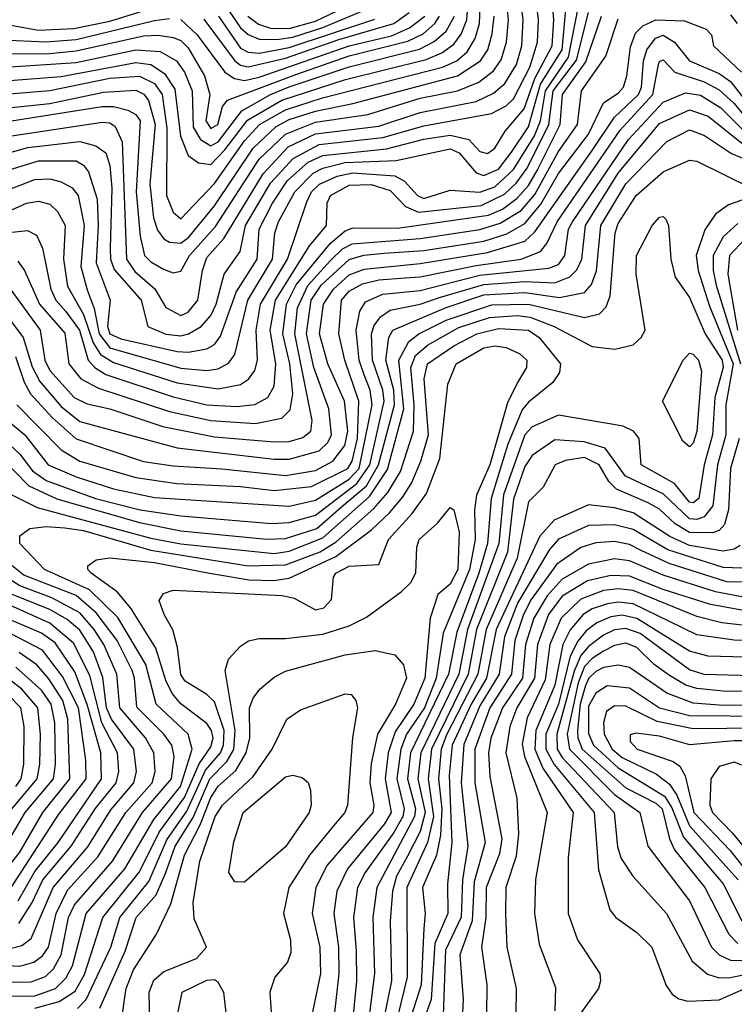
# Model space of a CAD drawing. Extents: x 501367 to 657802, y 482273 to 547541.
# Tile 484 of 656: x 567104 to 569015, y 535343 to 537975. Entities that reach past the tile are written whole.
import ezdxf

# ---------------------------------------------------------------- set-up
doc = ezdxf.new("R2010")
doc.units = 0

msp = doc.modelspace()

# ---------------------------------------------------------------- linework, layer by layer
at = {"layer": '0CON20XD'}
for points in [[(567055, 537810.5), (567215, 537823), (567415, 537860.4), (567455, 537855.7), (567491.7, 537831.7), (567519.5, 537789.5), (567534.1, 537664.1), (567555, 537612), (567582.7, 537592.7), (567615, 537588.2), (567652.8, 537627.2), (567713.9, 537706.1), (567805, 537759.8), (567975.3, 537815), (568191.1, 537868.9), (568233.3, 537886.7), (568265, 537909.4), (568285, 537936.8), (568299.6, 537975), (568312.5, 538135)], [(567065, 537776.4), (567185, 537785.9), (567345, 537818.5), (567425, 537824.5), (567464.9, 537804.9), (567485.1, 537775), (567497.8, 537685), (567496.9, 537505), (567515, 537460.4), (567535, 537442.4), (567625, 537537.6), (567705, 537651), (567745.4, 537695), (567815, 537734.5), (567913.6, 537766.4), (568235, 537847.9), (568273.4, 537865), (568300.7, 537889.3), (568322.1, 537925), (568333.6, 537965), (568340.3, 538125)], [(567056.4, 537613.6), (567126.2, 537633.8), (567265, 537649.3), (567307.7, 537637.7), (567335, 537619.4), (567345.6, 537585.6), (567350.4, 537525), (567346.5, 537363.5), (567346.8, 537335), (567357.2, 537307.2), (567428.9, 537225), (567447.3, 537155), (567495, 537134.2), (567535, 537130.3), (567555.9, 537135), (567589.8, 537155), (567615, 537184.3), (567629.5, 537215), (567650.7, 537295), (567693.7, 537355), (567708, 537425), (567775, 537537.8), (567835.8, 537604.2), (567905, 537641.6), (568075, 537659.9), (568185, 537691.5), (568366, 537724), (568405, 537744.9), (568425, 537763.3), (568468.2, 537848.2), (568489.2, 537915), (568491.3, 537975), (568481.3, 538065)], [(567065, 537701.8), (567325, 537742.9), (567355, 537743.3), (567393.2, 537733.2), (567415, 537721.5), (567426, 537705), (567415.8, 537515), (567426.1, 537396.1), (567438, 537345), (567455, 537327.5), (567488.4, 537308.4), (567515, 537298.2), (567535, 537303.1), (567558.8, 537345), (567627.5, 537422.5), (567745, 537602.5), (567815, 537668.9), (567895, 537701), (568035, 537721.4), (568175, 537765.1), (568275, 537784.7), (568332.1, 537807.9), (568371.6, 537838.4), (568392.1, 537867.9), (568406.2, 537915), (568411.6, 537975), (568402.7, 538065)], [(567076.4, 537573.6), (567155, 537598.2), (567255, 537598), (567275, 537586.3), (567288.4, 537568.4), (567311.1, 537495), (567314.2, 537425), (567308.4, 537325), (567346.3, 537225), (567339.4, 537155), (567345.5, 537135), (567375, 537121.9), (567525, 537087.7), (567555, 537086.3), (567605, 537095.5), (567625, 537107.1), (567641.1, 537128.9), (567683.1, 537246.9), (567739.7, 537335), (567745.1, 537415), (567780.1, 537485), (567820.8, 537545), (567875.9, 537594.1), (567915, 537612.3), (568085, 537629.6), (568185, 537655.6), (568255, 537666.2), (568304.9, 537654.9), (568335, 537623), (568355, 537617.1), (568375, 537631.8), (568402.5, 537677.5), (568453.4, 537736.6), (568481.7, 537818.3), (568528.2, 537905), (568532.4, 537975), (568525.3, 538065)], [(567076.6, 537663.4), (567325, 537701), (567345, 537699.1), (567359.5, 537689.5), (567378.5, 537648.5), (567389.9, 537335), (567411.9, 537301.9), (567465.4, 537255.4), (567495.5, 537205.5), (567535, 537184.3), (567555, 537193), (567580.4, 537225), (567592.8, 537305), (567605, 537339.6), (567650.2, 537389.8), (567755, 537563.3), (567822.4, 537635), (567895, 537669.9), (568065, 537690.4), (568175, 537726.6), (568325, 537756.9), (568371.6, 537778.4), (568402, 537805), (568432.4, 537855), (568447.2, 537905), (568450.2, 537975), (568440.2, 538065)], [(567615, 538071), (567695, 537953.5), (567715.4, 537935.4), (567745, 537923.3), (567791.8, 537921.8), (567835, 537928.7), (567915, 537954.2), (568045, 538008.8)], [(567045, 537966.7), (567155, 537947.5), (567248.8, 537951.2), (567345, 537971.2), (567495, 538017.6)], [(567071, 537519), (567145, 537547.7), (567185, 537549.6), (567215, 537541.4), (567245, 537525.7), (567260.5, 537505), (567277.1, 537425), (567267.7, 537315), (567285, 537252.9), (567303.2, 537203.2), (567316.4, 537135), (567345, 537098.1), (567535, 537043), (567605, 537037.2), (567635, 537041.7), (567662.9, 537057.1), (567679.9, 537080.1), (567714.3, 537225), (567780.2, 537335), (567786.5, 537405), (567796.1, 537435), (567840.4, 537515), (567889.2, 537565), (567915, 537578.3), (567975, 537593), (568111.2, 537598.8), (568255, 537630.1), (568279.5, 537619.5), (568325, 537566), (568345, 537558.9), (568385, 537575.1), (568419, 537621), (568465, 537688.7), (568497.3, 537802.7), (568554.9, 537894.9), (568567.5, 538032.5)], [(567714.4, 537984.4), (567743.3, 537963.3), (567775, 537952.5), (567825, 537951.6), (567895, 537971), (568028, 538035)], [(567065, 537458.9), (567122.7, 537485), (567155, 537489.8), (567185, 537481.6), (567205, 537462.4), (567226.1, 537425), (567221.1, 537335), (567232.3, 537262.3), (567275, 537186.6), (567301, 537111), (567320.3, 537080.3), (567355, 537058.4), (567525, 537004.5), (567635, 536988.6), (567695, 536999.4), (567716, 537014), (567732.7, 537037.3), (567740.3, 537065), (567736.8, 537145), (567748.6, 537215), (567820, 537335), (567871.7, 537488.3), (567885, 537514.5), (567905.9, 537535), (567953.4, 537556.6), (567995, 537565.8), (568107.5, 537557.5), (568133.4, 537543.4), (568168.4, 537505), (568185, 537497.3), (568255, 537519.4), (568335, 537514.1), (568375, 537528.2), (568424.4, 537575), (568480.9, 537665), (568496.8, 537705), (568510.4, 537785), (568571.8, 537875), (568598.7, 538011.3)], [(567075, 537406.4), (567125, 537411.6), (567149.3, 537399.3), (567165, 537364.3), (567187.3, 537255), (567201, 537225), (567227.3, 537195), (567264.6, 537145), (567287.1, 537065), (567305.2, 537045.2), (567335, 537026.8), (567515, 536967.1), (567605, 536945.8), (567685, 536940.8), (567733.3, 536946.7), (567767.9, 536965), (567785.1, 536995), (567789.2, 537055), (567773.7, 537145), (567788, 537225), (567879.5, 537370.5), (567924.5, 537425), (567926.5, 537485), (567935.8, 537505), (567985, 537533), (568044.2, 537534.2), (568095, 537518.4), (568135.6, 537475.6), (568170.8, 537460.8), (568338.7, 537478.7), (568401.1, 537508.9), (568431.9, 537538.1), (568461.6, 537578.4), (568519.4, 537695), (568530.8, 537785), (568593.2, 537866.8), (568625, 537994.1)], [(567596.3, 537976.3), (567679.2, 537865), (567695, 537853.3), (567715, 537849.5), (567815, 537871.9), (567958.1, 537921.9), (568105, 537965.3), (568145.5, 537994.5)], [(569005, 537988.2), (569023.2, 537965)], [(567055, 537921.2), (567175, 537915.7), (567255, 537922.1), (567465, 537972.8), (567505, 537978.7)], [(567065, 537884.4), (567175, 537884.1), (567255, 537892), (567435, 537931.6), (567475, 537933.9), (567515, 537928), (567535, 537919.6), (567555, 537899.7), (567598.9, 537825), (567613, 537775), (567602.1, 537705), (567615, 537683.9), (567633.8, 537695), (567646.5, 537743.5), (567659.7, 537760.3), (567845, 537829.8), (567985, 537878.2), (568142.2, 537917.8), (568182.8, 537937.2), (568214.6, 537965.4), (568227.1, 537985)], [(567065, 537738.8), (567185, 537751.5), (567328.5, 537781.5), (567415, 537786.6), (567436, 537776), (567448.7, 537758.7), (567466.5, 537695), (567452.7, 537535), (567462.1, 537445), (567472.5, 537412.5), (567489.6, 537389.6), (567505, 537380.3), (567535, 537377.9), (567556.7, 537393.3), (567625, 537477.5), (567728.3, 537631.7), (567790, 537690), (567825, 537708.7), (567895, 537731), (567995, 537751.4), (568275, 537824.7), (568336.9, 537865), (568355.8, 537895), (568367.3, 537937.3), (568373.2, 537985)], [(567065, 537847.9), (567255, 537861.1), (567415, 537894.9), (567479.8, 537889.8), (567523.3, 537865), (567544.9, 537834.9), (567565.8, 537785), (567568, 537688), (567587.9, 537655), (567615, 537637.7), (567635, 537648.9), (567698.5, 537731.5), (567775, 537775.4), (567825, 537796.1), (567985, 537848.9), (568173.4, 537896.6), (568212.8, 537917.2), (568245.1, 537944.9), (568266.7, 537985)], [(567068.7, 537268.7), (567159.1, 537145), (567171.1, 537065), (567185, 537037.1), (567249.8, 536965), (567285, 536948.3), (567345, 536934.9), (567487.1, 536887.1), (567625, 536859.7), (567785, 536846.1), (567825, 536847.7), (567861.6, 536858.4), (567882.4, 536875), (567886.2, 536903.8), (567840.2, 537135), (567846.9, 537205), (567875.2, 537264.8), (567935, 537331), (567967.2, 537362.8), (567993.7, 537376.3), (568175, 537389.7), (568335, 537414.4), (568389.1, 537430.9), (568444.9, 537465), (568481.9, 537508.1), (568545, 537622.8), (568596.3, 537695), (568606.3, 537785), (568671.9, 537878.1), (568705, 537977.1)], [(567071.3, 537181.3), (567113.3, 537125), (567137.2, 537047.2), (567157.8, 537007.8), (567215, 536941.2), (567265, 536900.5), (567525, 536830.4), (567785, 536800.2), (567825, 536800.5), (567905, 536822.8), (567928.2, 536845), (567938.4, 536865), (567931.2, 536935), (567890.8, 537045), (567871.3, 537135), (567884.1, 537225), (567910.4, 537265), (567985, 537334.3), (568024.5, 537345.5), (568079.1, 537350.9), (568185, 537358.5), (568345, 537383.3), (568407.3, 537402.7), (568455, 537430.4), (568497.9, 537482.1), (568545, 537563.9), (568625, 537669.4), (568665, 537753.1), (568705, 537779), (568718.7, 537795), (568728.2, 537825), (568737.6, 537902.4), (568751.1, 537938.9), (568770.9, 537959.1), (568805.1, 537974.9), (568882.3, 537972.3), (568940.3, 537950.3), (568954.6, 537935), (568959.6, 537905), (569034.9, 537834.9)], [(567099.3, 537329.3), (567117.2, 537305), (567157.2, 537215), (567225, 537136.9), (567235.5, 537055), (567267.7, 537015), (567315, 536990.1), (567505, 536927.7), (567615, 536903.2), (567735, 536895.6), (567805, 536909.8), (567827.7, 536932.3), (567835.1, 536974.9), (567826.9, 537055), (567808.3, 537135), (567817.8, 537215), (567843.9, 537266.1), (567935, 537377.8), (567975, 537410.5), (567995, 537418.3), (568115, 537417.5), (568357.9, 537452.1), (568395, 537468.6), (568435, 537497.8), (568465, 537532), (568488.2, 537571.8), (568550, 537695), (568556.2, 537775), (568617.8, 537862.2), (568659.9, 537985)], [(567535, 537975.9), (567578.8, 537935), (567652.4, 537835), (567678.3, 537818.2), (567705, 537812.2), (567745, 537821.1), (567985, 537905.7), (568098.2, 537931.8), (568146.9, 537953.1), (568187.3, 537985)], [(567635.8, 537985), (567695, 537898.7), (567715, 537888.4), (567745, 537886), (567825, 537900.8), (568053.7, 537976.3)], [(567093.2, 537075), (567115.9, 537005.9), (567133.2, 536975), (567191.2, 536911.2), (567255, 536854.1), (567435, 536794.1), (567515, 536782), (567645, 536774.2), (567815, 536756.5), (567895, 536770), (567941.7, 536795), (567973.6, 536836.4), (567982, 536875), (567972.6, 536955), (567928.5, 537055), (567906.1, 537135), (567917.1, 537215), (567943.2, 537255), (567985, 537293.3), (568025, 537308.5), (568175, 537323.5), (568355, 537352.5), (568455, 537383), (568481.6, 537408.4), (568634.7, 537625), (568695.1, 537714.9), (568758.8, 537775), (568767, 537795), (568772.5, 537865), (568781.2, 537895), (568804.3, 537925.7), (568825, 537933.6), (568855, 537915.2), (568895, 537864.9), (568975, 537831), (569005, 537809.9), (569095, 537694.9)], [(567096.8, 536945), (567215.1, 536825.1), (567265, 536794.9), (567415, 536750.7), (567524.9, 536735.1), (567695, 536726.9), (567785, 536716.3), (567885, 536727.1), (567981.5, 536775), (567993.1, 536795), (568007.2, 536855), (568011.5, 536955), (567973.5, 537065), (567957.5, 537135), (567964.9, 537225), (567985, 537249.7), (568021.1, 537268.9), (568065, 537279.6), (568134.7, 537285.3), (568175, 537287.5), (568325, 537318.2), (568445.5, 537335), (568496.6, 537355), (568513.5, 537376.5), (568541.6, 537435), (568710.1, 537679.9), (568797.3, 537775), (568812.2, 537855), (568815, 537863.8), (568825, 537868.2), (568856.6, 537835), (568935, 537808.6), (568975, 537787.3), (569015, 537751.5), (569069.3, 537685)], [(567075, 536901), (567117.8, 536865), (567180, 536785), (567255, 536752.8), (567355, 536720.8), (567465, 536697.9), (567825, 536674.7), (567895, 536690.3), (567985, 536746.8), (568011.8, 536775), (568047.2, 536945), (568041.9, 536985), (568025, 537025.7), (568012.5, 537065), (568004, 537145), (568013.9, 537196.1), (568029.2, 537220.8), (568075, 537241.2), (568175, 537251.1), (568335, 537292.2), (568519.2, 537310.8), (568545, 537320.7), (568561.9, 537345), (568572.2, 537415), (568582.5, 537435), (568732.2, 537655), (568825, 537754.9), (568885, 537779.3), (568925, 537773.1), (568979.3, 537739.3), (569049.3, 537669.3)], [(567062.6, 536852.6), (567105, 536813.5), (567138.7, 536768.7), (567175, 536743.5), (567307.1, 536695), (567426.4, 536665), (567535, 536648.2), (567778, 536628), (567825, 536631.1), (567895, 536650.5), (568005.7, 536735), (568040.2, 536785), (568078.9, 536955), (568075.8, 536985), (568048.1, 537065), (568045.1, 537135), (568052.1, 537157.9), (568069.1, 537180.9), (568095, 537198.5), (568175, 537214.2), (568227.3, 537232.7), (568345, 537267.1), (568454.9, 537274.9), (568535, 537271.4), (568575, 537288), (568593.8, 537306.2), (568607.8, 537335), (568616.9, 537425), (568705, 537564.6), (568815, 537697.8), (568895, 537734.4), (568945, 537717.3), (569035.1, 537645.1)], [(567055, 536804.6), (567129, 536729), (567204, 536694), (567425, 536630.7), (567535, 536608.4), (567765, 536586.1), (567815, 536588.2), (567899, 536615), (567965, 536672.9), (568031.3, 536728.7), (568063.9, 536785), (568106.8, 536945), (568104.9, 536985), (568083.7, 537065), (568091.4, 537125), (568102.3, 537145), (568245, 537205.9), (568345, 537239.1), (568455, 537246.2), (568547.5, 537232.5), (568615, 537246), (568633.2, 537266.8), (568646.4, 537303.6), (568658.3, 537425), (568725, 537536.3), (568835, 537649.6), (568895, 537680.7), (568935.3, 537665.3), (569007.5, 537617.5), (569095, 537581.1)], [(567055, 536718.8), (567151.3, 536671.3), (567455, 536588.8), (567535, 536573.3), (567785, 536548.3), (567825, 536554.4), (567915, 536589.4), (568039.3, 536700.7), (568087.8, 536772.2), (568131.6, 536935), (568118.3, 537065), (568144.9, 537115.1), (568171.2, 537135), (568245, 537172), (568367.1, 537212.9), (568465, 537214.8), (568615, 537178.8), (568655, 537188.6), (568672.8, 537207.2), (568683.5, 537236.5), (568696.8, 537405), (568705, 537430), (568752.6, 537505), (568825, 537568.8), (568867, 537587), (568895, 537600), (568915, 537597.1), (569060.8, 537525)], [(569074.1, 537505.9), (569000.1, 537479.9), (568964.9, 537455.1), (568936.5, 537413.5), (568913.6, 537345), (568918.5, 537305), (568948.8, 537208.8), (569012.2, 537055), (568992.2, 536945), (568992.3, 536865), (568970.3, 536785), (568958, 536675), (568934.3, 536645.7), (568915, 536639), (568895, 536640.5), (568825, 536707.6), (568724.5, 536754.5), (568669.6, 536829.6), (568613.6, 536846.4), (568535, 536852.2), (568475, 536809.8), (568455, 536780.7), (568425, 536692.9), (568408.4, 536551.6), (568326.2, 536345), (568303.8, 536225), (568205.7, 536025), (568196.2, 535945), (568210.4, 535845), (568194.9, 535775.1), (568139.5, 535655), (568140.8, 535415), (568116.4, 535316.4)], [(567055, 535364.7), (567144.6, 535365.4), (567200.2, 535385), (567227.8, 535412.2), (567245.3, 535445), (567282.1, 535585), (567385.6, 535705), (567462.9, 535837.1), (567534.6, 535925), (567565.1, 536025.1), (567554.8, 536065), (567469.4, 536145), (567441.4, 536251.4), (567366.8, 536376.8), (567291, 536451), (567171, 536505), (567104.8, 536575), (567105, 536595.5), (567131.4, 536615), (567175, 536620.3), (567225, 536616.3), (567275, 536609.1), (567455, 536556.5), (567715, 536515.1), (567815, 536517.3), (567907.5, 536552.5), (567950.6, 536579.4), (568051.6, 536668.4), (568088.6, 536711.4), (568122.7, 536767.3), (568157.1, 536875), (568159.4, 536945), (568150.1, 537045), (568162.3, 537077.7), (568195, 537104.9), (568278.2, 537151.8), (568360.7, 537179.3), (568435.8, 537184.2), (568469.7, 537179.7), (568533.8, 537155), (568635, 537101), (568695.9, 537094.1), (568745, 537105.4), (568766.4, 537125), (568776.9, 537145), (568752.7, 537295), (568753.9, 537345), (568795.5, 537425), (568815, 537446.9), (568825, 537448.6), (568832, 537442), (568838.9, 537425), (568845.2, 537335), (568856.9, 537286.9), (568895, 537232.5), (568937.3, 537135), (568983.2, 537065), (568985.1, 537045.1), (568963.2, 536965), (568957.2, 536865), (568934.9, 536785), (568920.1, 536695), (568905, 536683.1), (568895, 536685.2), (568854.9, 536734.9), (568810.4, 536760.4), (568766.5, 536785), (568761.2, 536855), (568745.4, 536875), (568718, 536888), (568545, 536918.2), (568475, 536886.6), (568455, 536865.6), (568398.4, 536705), (568385.4, 536575), (568301.5, 536345), (568278.3, 536225), (568176.7, 536015), (568168.6, 535945), (568188.8, 535855), (568175, 535804.8), (568141, 535739), (568112.1, 535685), (568100.9, 535645), (568095.3, 535565), (568098.2, 535405), (568078, 535305)], [(569025, 537430.6), (568985.4, 537394.6), (568958.9, 537345), (568958.4, 537305), (568966.9, 537265), (569031.5, 537055)], [(569042.7, 537387.3), (569002.3, 537345), (568997.5, 537295), (569023.9, 537145)], [(567145, 535332.6), (567210.1, 535349.9), (567252.5, 535377.5), (567277.5, 535422.5), (567326.8, 535575), (567425, 535696.5), (567477.6, 535802.4), (567545, 535895.1), (567584.1, 535985.9), (567615, 536030.7), (567621.6, 536055), (567617.5, 536075), (567605, 536093.1), (567535, 536145.5), (567512.5, 536172.5), (567496, 536206), (567468.4, 536295), (567401.6, 536401.6), (567365.1, 536445.1), (567295.2, 536495), (567286.5, 536505), (567286.8, 536515), (567309, 536531), (567345, 536536.4), (567465, 536523.5), (567611.5, 536495), (567717.9, 536477.9), (567784.2, 536475.8), (567825, 536481.5), (567949.9, 536540.1), (568045, 536611), (568093.6, 536656.4), (568129.6, 536700.4), (568152.6, 536737.4), (568176.7, 536795), (568197.3, 536865), (568186.2, 537015), (568195, 537054.7), (568265, 537103), (568326.7, 537135), (568385, 537149.7), (568465, 537145.1), (568493.5, 537125), (568550.3, 537055), (568547.7, 537032.3), (568530.3, 537005), (568465, 536952.8), (568447.9, 536932.1), (568409.8, 536840.2), (568365.1, 536695), (568355.1, 536575), (568332, 536495), (568272.8, 536337.2), (568251.1, 536225), (568149.1, 536015), (568141, 535945), (568162.3, 535865), (568159.7, 535845), (568059.2, 535655), (568048.3, 535575), (568053, 535425), (568038.3, 535305)], [(567259, 535331), (567282.2, 535355), (567347.7, 535495), (567372.3, 535575), (567449.3, 535670.7), (567497.7, 535782.3), (567551.2, 535858.8), (567601.4, 535968.6), (567641.2, 536015), (567649.3, 536035), (567651, 536075), (567625, 536151.3), (567605, 536171.2), (567546.8, 536206.8), (567535, 536224.6), (567526.7, 536296.7), (567513.7, 536343.7), (567490.2, 536385), (567477.6, 536422.4), (567489.2, 536440.8), (567515, 536449.5), (567805.9, 536435.9), (567838.6, 536428.6), (567895, 536396.9), (567917.2, 536402.8), (567938.4, 536425), (567943.4, 536485), (567949.4, 536495), (567985, 536513.7), (568065, 536518.9), (568090.6, 536585), (568153.9, 536655), (568191.8, 536708.2), (568227.9, 536802.1), (568249, 537001), (568271.2, 537055), (568345, 537098.1), (568375, 537103.3), (568405, 537098.6), (568442, 537082), (568460.2, 537065), (568459.1, 537045), (568435.2, 537005), (568409, 536951), (568361.1, 536785), (568326.1, 536703.9), (568320.8, 536665), (568322.5, 536585), (568307, 536505), (568236.8, 536335), (568218.2, 536215), (568186.8, 536135), (568139, 536065), (568123.3, 536025), (568113.2, 535945), (568132.1, 535865), (568128.5, 535845), (568105, 535801.5), (568028, 535695), (568007.7, 535655), (567997.2, 535575), (568004.4, 535485), (568005.1, 535404.9), (567994.7, 535305)], [(568895, 536832.7), (568877.9, 536847.9), (568822.9, 536955), (568878.4, 537065), (568895, 537083.2), (568905, 537080.9), (568919.3, 537065), (568927.2, 537035), (568915, 536874.2), (568905, 536843.1), (568895, 536832.7)], [(569028, 536855), (569005.1, 536775), (568999.3, 536665), (568988.8, 536625), (568975, 536609.4), (568957.2, 536602.8), (568895, 536604.2), (568857, 536627), (568815, 536666.6), (568785, 536683.2), (568700.1, 536720.1), (568680, 536740), (568654.2, 536785), (568615, 536804.3), (568563.5, 536796.5), (568536.6, 536785), (568504.3, 536725.7), (568465, 536686.2), (568434.2, 536535.8), (568351.6, 536345), (568329, 536225), (568246.1, 536065), (568231.5, 536025), (568223.8, 535945), (568233.4, 535865), (568229.3, 535795), (568218.5, 535741.5), (568181.5, 535655), (568188.6, 535585), (568184.7, 535545), (568177.6, 535395), (568146.2, 535293.8)], [(567318.2, 535331.8), (567386.4, 535485), (567415.6, 535575), (567468.8, 535635), (567495.4, 535695), (567520.2, 535765), (567568.2, 535841.8), (567612.3, 535945), (567658.1, 535991.9), (567676.6, 536023.4), (567680.9, 536075), (567653.6, 536235), (567662.9, 536265), (567695, 536300), (567715.8, 536314.2), (567745, 536320.8), (567815, 536320.7), (567915, 536331.9), (567985.7, 536354.3), (568032, 536378), (568124.8, 536445.2), (568149.9, 536470.1), (568164, 536496), (568166.7, 536565), (568172.7, 536585), (568221.4, 536628.6), (568255, 536670.9), (568265, 536664.4), (568279.5, 536605), (568275.6, 536505), (568255, 536466), (568222, 536438), (568201.5, 536375), (568187.7, 536215), (568158.2, 536145), (568108.7, 536071.3), (568089.6, 536015), (568081.8, 535945), (568098, 535855), (568079.9, 535825), (567980.9, 535705), (567952.3, 535645), (567944.1, 535585), (567956.5, 535495), (567957.6, 535425), (567944.3, 535305)], [(569030.5, 536569.5), (569015, 536559.5), (568985, 536553.8), (568895, 536569.4), (568843, 536593), (568745, 536656.7), (568695, 536669.8), (568625, 536678.3), (568533.1, 536636.9), (568495.4, 536594.6), (568378.5, 536345), (568352.3, 536215), (568311.8, 536145), (568260.7, 536035), (568252.3, 535955), (568259.6, 535775), (568247.9, 535665), (568248.8, 535585), (568214.1, 535505), (568204.5, 535355.5), (568148.6, 535201.4)], [(569035, 536509.1), (568985, 536510.6), (568837.5, 536557.5), (568745, 536611.7), (568695, 536624.4), (568625, 536622.4), (568545, 536586.6), (568521.4, 536558.6), (568435.4, 536415), (568400.9, 536325), (568386.6, 536225), (568335, 536140.4), (568292.4, 536037.6), (568284.9, 535935), (568302.9, 535765), (568288.4, 535675), (568284.5, 535575.5), (568243, 535487), (568236.8, 535313.2)], [(569095, 536471), (568995, 536472.5), (568841.2, 536521.2), (568766, 536556), (568735, 536571.9), (568695, 536579.6), (568645, 536576.8), (568605, 536563.5), (568541, 536519), (568471.8, 536425), (568451.1, 536385), (568428.3, 536315), (568419.5, 536225), (568361.5, 536135), (568321.7, 536025), (568321, 535935), (568349.3, 535775), (568319.9, 535670.1), (568314.2, 535565.8), (568281.3, 535475), (568290, 535355), (568287.8, 535305)], [(567065, 535401.4), (567135, 535402.3), (567173.5, 535416.5), (567195, 535437), (567214.9, 535475), (567235.1, 535575), (567251.2, 535608.8), (567352.2, 535725), (567432.7, 535855), (567510.1, 535945), (567517.8, 536005), (567511.1, 536035), (567490, 536065), (567417.4, 536137.4), (567411.7, 536215), (567405.1, 536235), (567364.7, 536315), (567309, 536389), (567255.5, 536435.5), (567115, 536489.6), (567084.1, 536515)], [(569035, 536432.2), (568965, 536445.1), (568825, 536490.3), (568735, 536528.7), (568695, 536534), (568625, 536519.6), (568555, 536479), (568514.6, 536435), (568479.1, 536375), (568457.1, 536305), (568449.2, 536215), (568395.7, 536135), (568364.1, 536054.1), (568357.7, 536015), (568361.6, 535951.6), (568393.6, 535785), (568387.3, 535745), (568352, 535655), (568350.7, 535575), (568338.8, 535495), (568353.4, 535395), (568352.4, 535315)], [(567055, 535447.1), (567105, 535444.9), (567142.4, 535455), (567165, 535472.1), (567181.5, 535495), (567201.4, 535585), (567232.3, 535647.7), (567313.3, 535736.7), (567388.3, 535855), (567458.4, 535935), (567466.7, 535965), (567463, 536015), (567440.9, 536055), (567372.4, 536135), (567363.8, 536225), (567329.1, 536305), (567303.7, 536345), (567265, 536389.1), (567190.3, 536429.7), (567105, 536461.4), (567065, 536486.1)], [(569065, 536391.2), (568951.8, 536411.8), (568825, 536451.2), (568735, 536487.2), (568685, 536488.9), (568622.4, 536475), (568555, 536434), (568518.8, 536385), (568489.1, 536305), (568480.7, 536215), (568434, 536135), (568415.1, 536084.9), (568404.4, 536015), (568433.5, 535893.5), (568438.3, 535798.3), (568431.6, 535738.4), (568404.2, 535655), (568403.5, 535583.5), (568407, 535495), (568432.2, 535385), (568430.9, 535315)], [(567078.5, 535491.5), (567110.2, 535499.8), (567135, 535518.2), (567193.4, 535655), (567286.8, 535763.2), (567347.6, 535862.4), (567409.4, 535935), (567416.8, 535965), (567409.2, 536025), (567350.1, 536105), (567336, 536135), (567326.5, 536216.5), (567301.2, 536285), (567265, 536342.5), (567231.6, 536371.6), (567185, 536398.2), (567080, 536440)], [(569036.3, 536356.3), (568982.1, 536362.1), (568915, 536379.5), (568745, 536448.6), (568705, 536453.6), (568665, 536449.1), (568605, 536426.1), (568552.2, 536375), (568522.1, 536305), (568509.7, 536210.3), (568461.3, 536108.7), (568448.3, 536038.3), (568454.5, 536005), (568515.2, 535855), (568484, 535676), (568480.6, 535585), (568493.6, 535503.6), (568537.4, 535387.4), (568535.3, 535325.3)], [(567101.6, 535558.4), (567137.6, 535615), (567166.2, 535675), (567242.1, 535765), (567306.4, 535865), (567362.3, 535935), (567369.6, 535965), (567365.6, 536015), (567323.5, 536095), (567291.9, 536221.9), (567248, 536308), (567185, 536361.4), (567043.1, 536425)], [(569250, 536315), (569015, 536315.8), (568915, 536330), (568843.8, 536365), (568745, 536413.3), (568705, 536417.7), (568676.5, 536413.5), (568635, 536399.9), (568611.2, 536385), (568576.4, 536343.6), (568556.3, 536305), (568535, 536195.6), (568484.5, 536075), (568481.9, 536025), (568503.6, 535973.6), (568583.9, 535855), (568571.3, 535735), (568571, 535585), (568595.8, 535515), (568655.5, 535425), (568657.5, 535405), (568652.1, 535385), (568579.5, 535285)], [(567075.1, 535644.9), (567209.2, 535850.8), (567281.7, 535945), (567281.1, 535995), (567261.4, 536135), (567218.8, 536218.8), (567165, 536289.7), (566980.9, 536385)], [(567100.5, 535619.5), (567145, 535698), (567207.2, 535775), (567322.7, 535945), (567320.9, 536015), (567284.6, 536144.5), (567251.7, 536231.7), (567198.8, 536308.8), (567163, 536335), (567045, 536385.1)], [(569274.1, 536264.1), (568945, 536273), (568895, 536286.9), (568755, 536374.1), (568715, 536382.8), (568685, 536378.5), (568647.6, 536362.4), (568619.3, 536340.7), (568596.8, 536313.2), (568576.7, 536273.3), (568545, 536145.2), (568511.4, 536065), (568511, 536025), (568533.6, 535983.6), (568640.4, 535855), (568651.8, 535701.8), (568682.7, 535595), (568698.5, 535575), (568755, 535534.7), (568795, 535495.5), (568833.1, 535393.1), (568849.2, 535369.2), (568866.9, 535356.9), (568890.7, 535350.7), (568975, 535354.9), (569086.2, 535403.8)], [(569255, 536215.7), (568935, 536224.5), (568895, 536236.6), (568763.9, 536333.9), (568725, 536347.7), (568695, 536343.9), (568665, 536329.6), (568625, 536299.6), (568604.8, 536275), (568586.9, 536233.1), (568540.4, 536065), (568541.3, 536025), (568555, 536002), (568693.8, 535855), (568703.3, 535763.3), (568712.3, 535732.3), (568744.2, 535685), (568834.3, 535585), (568902.5, 535457.5), (568943.3, 535423.3), (568975, 535413.4), (569004.3, 535414.3), (569155.3, 535444.7)], [(569255, 536179), (568985, 536180.2), (568915, 536186.5), (568885.7, 536195.7), (568841.5, 536221.5), (568800.7, 536250.7), (568755, 536296.7), (568725, 536308.2), (568695, 536302.3), (568665, 536286.8), (568635, 536267.5), (568614.5, 536245.5), (568597.9, 536202.1), (568568.1, 536065), (568574.6, 536025), (568695, 535903.4), (568762.4, 535855), (568784.2, 535765), (568895, 535619.4), (568954.5, 535495), (568975, 535474.5), (569005, 535460.6), (569095, 535458.1)], [(567028.8, 535801.2), (567151, 535945), (567158.5, 535985), (567159.9, 536065), (567152.5, 536135), (567110, 536185), (566965, 536297.5)], [(567055, 535685.5), (567105, 535749.7), (567165.8, 535855), (567238.8, 535945), (567233, 536105), (567219.9, 536155), (567182.6, 536212.6), (567149.8, 536249.8), (567102.9, 536282.9)], [(567379, 535315), (567384.5, 535355), (567388.8, 535385), (567408.6, 535435), (567470.3, 535529.7), (567508.4, 535611.6), (567545, 535741.6), (567587.2, 535822.8), (567615, 535895.2), (567635, 535926.2), (567682.2, 535967.8), (567710.2, 536015), (567719.7, 536055), (567718.8, 536135), (567728.7, 536161.3), (567746.6, 536185), (567785, 536217.4), (567815, 536233.5), (567975, 536276.7), (568055, 536288.5), (568107.3, 536277.3), (568130.4, 536250.4), (568138.3, 536215), (568108.9, 536145), (568061.4, 536065), (568043.8, 535986.2), (568041, 535935), (568051.2, 535875), (568048.7, 535855), (567926.7, 535715), (567895.8, 535655), (567886.8, 535585), (567907, 535495), (567908.8, 535425), (567883.8, 535305)], [(569245, 536141.2), (568975, 536142.6), (568905, 536148), (568835, 536174.6), (568735, 536243.2), (568705, 536249.7), (568665, 536242.9), (568645, 536232.7), (568626, 536215), (568617.2, 536195), (568603, 536145), (568595.8, 536075), (568596.7, 536055), (568608.4, 536025), (568725, 535921.4), (568805, 535879.9), (568822.3, 535865), (568842.1, 535785), (568855.5, 535755.5), (568936.3, 535655), (569000.3, 535530.3), (569025.1, 535505.1)], [(567066.2, 535765), (567119.1, 535855), (567194.9, 535945), (567200.3, 535985), (567198, 536095), (567188.5, 536145), (567162.3, 536182.3), (567093.8, 536243.8)], [(567093.8, 535925), (567107.9, 535945), (567115.1, 535985), (567116.3, 536085), (567107, 536135), (567038.8, 536205)], [(567452.6, 535287.4), (567450.4, 535375), (567462.7, 535407.3), (567489.6, 535430.4), (567577.2, 535465), (567603.7, 535495), (567570.9, 535570.9), (567568.4, 535615), (567585.9, 535725), (567626.7, 535845), (567646.8, 535875), (567728.3, 535951.7), (567779, 536025), (567818.2, 536105), (567855, 536130), (567975, 536173.1), (567990.5, 536170.5), (568003.3, 536155), (568007.9, 536135), (567994.4, 536055.6), (567980.8, 535875), (567973.5, 535855), (567948, 535825), (567878.9, 535741.1), (567823.6, 535655), (567809.4, 535585), (567828.5, 535515), (567828.9, 535481.1), (567820, 535455), (567786.9, 535415), (567773.1, 535375), (567778.4, 535295)], [(569111.8, 536111.8), (568895, 536113.5), (568815, 536134.7), (568735, 536187.6), (568675, 536193.7), (568645, 536174.5), (568625, 536139.3), (568625, 536066.9), (568639.1, 536035), (568705, 535974.9), (568828.9, 535898.9), (568848.1, 535868.1), (568879.6, 535789.6), (568985.1, 535665), (569035.5, 535565.5)], [(569175, 536081.5), (568905, 536079.4), (568809, 536099), (568725, 536140.1), (568695, 536140.4), (568673.8, 536125), (568665.8, 536095), (568666.9, 536065), (568688.3, 536025), (568715, 536002.7), (568807.6, 535957.6), (568841.5, 535931.5), (568861.3, 535901.3), (568895, 535820), (569026, 535675)], [(569165, 536047), (569015, 536046.9), (568896.7, 536036.7), (568815, 536059.9), (568752.3, 536067.7), (568737.1, 536062.9), (568736.7, 536045), (568755.6, 536025), (568851.6, 535991.6), (568869.2, 535979.2), (568883.7, 535953.7), (568907.2, 535855), (569003.8, 535753.8), (569115, 535613)], [(569035, 535981.8), (569015, 535989.6), (568975, 535978.6), (568952.2, 535945), (568949.6, 535875), (568957.2, 535855), (569010.5, 535800.5), (569085, 535708.4)], [(567705, 535668.9), (567680, 535670), (567663.1, 535695), (567676.9, 535776.9), (567702, 535855), (567815, 535950.9), (567835, 535955.4), (567859.3, 535949.3), (567875.4, 535935.4), (567881.8, 535915), (567883.4, 535875), (567878.1, 535855), (567815, 535764), (567705, 535668.9)], [(567524.8, 535304.8), (567538.8, 535375), (567605, 535406.7), (567625, 535408.6), (567633.6, 535403.6), (567649.5, 535375), (567666, 535225)]]:
    msp.add_lwpolyline(points, dxfattribs=at)

doc.saveas('drawing.dxf')
